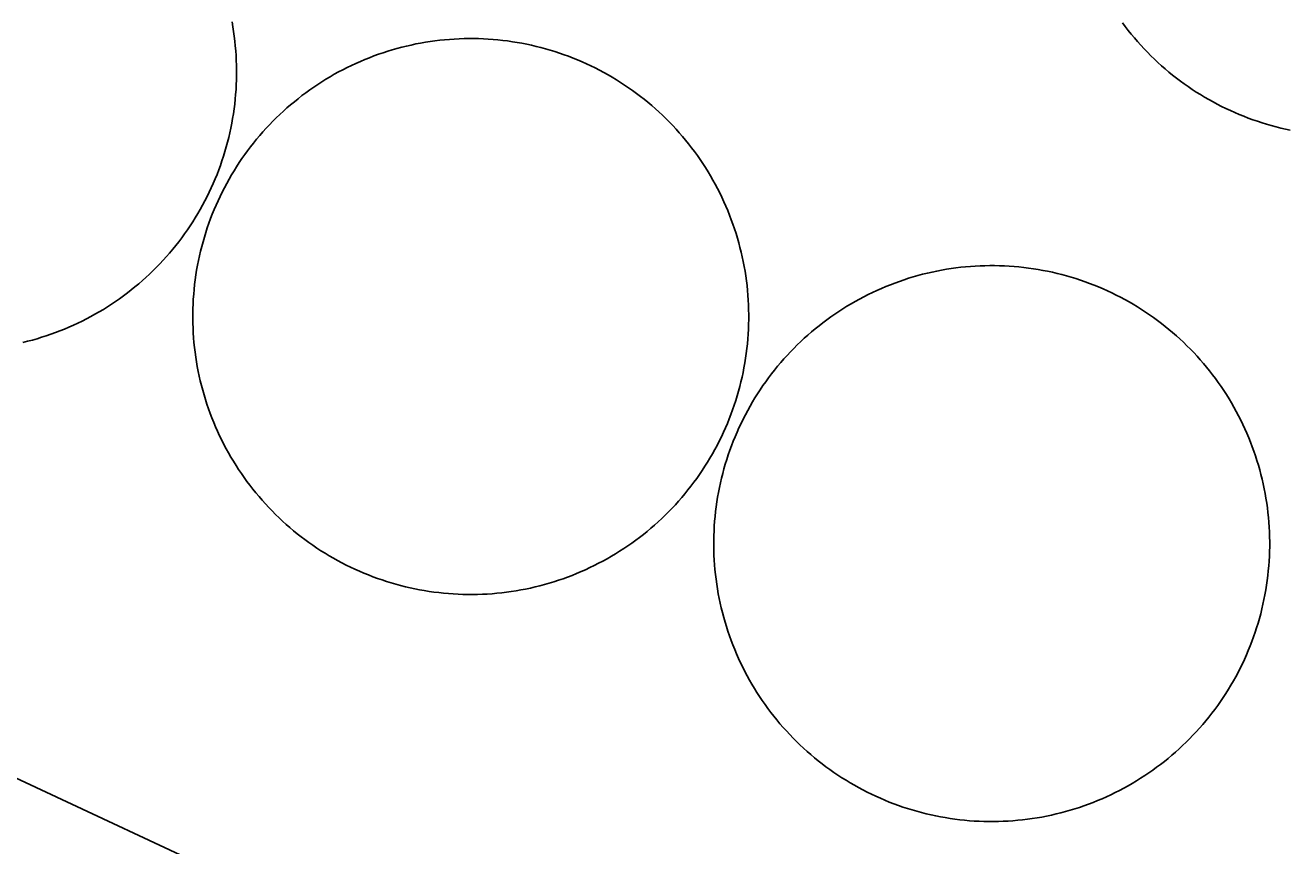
# Model space of a CAD drawing. Extents: x 3704301 to 3742427, y 506229 to 532009.
# Drawn here: x 3708951 to 3709032.3, y 524464.1 to 524517 of the extents above; entities that cross this region are included whole.
import ezdxf

# ---------------------------------------------------------------- set-up
doc = ezdxf.new("R2010")
doc.units = 0
doc.layers.add('V-BLDG-OTLN', color=7, linetype='Continuous')
doc.layers.add('V-SITE-STRC', color=7, linetype='Continuous')

msp = doc.modelspace()

# ---------------------------------------------------------------- linework, layer by layer
at = {"layer": 'V-BLDG-OTLN'}
msp.add_lwpolyline([(3708875.595, 524503.463), (3709203.091, 524350.356), (3709176.426, 524293.322), (3708848.93, 524446.426)], close=True, dxfattribs=at)
at = {"layer": 'V-SITE-STRC'}
for points in [[(3708964.317, 524517.262), (3708964.37, 524516.953), (3708964.417, 524516.646), (3708964.46, 524516.335), (3708964.501, 524516.025), (3708964.528, 524515.714), (3708964.556, 524515.401), (3708964.579, 524515.091), (3708964.593, 524514.778), (3708964.603, 524514.465), (3708964.609, 524514.151), (3708964.607, 524513.836), (3708964.603, 524513.527), (3708964.591, 524513.213), (3708964.575, 524512.902), (3708964.552, 524512.589), (3708964.523, 524512.277), (3708964.491, 524511.966), (3708964.452, 524511.657), (3708964.407, 524511.346), (3708964.358, 524511.038), (3708964.302, 524510.729), (3708964.243, 524510.422), (3708964.177, 524510.117), (3708964.106, 524509.81), (3708964.03, 524509.509), (3708963.948, 524509.208), (3708963.862, 524508.906), (3708963.77, 524508.607), (3708963.671, 524508.31), (3708963.569, 524508.014), (3708963.463, 524507.721), (3708963.35, 524507.428), (3708963.231, 524507.139), (3708963.108, 524506.85), (3708962.981, 524506.566), (3708962.848, 524506.283), (3708962.709, 524506), (3708962.568, 524505.724), (3708962.42, 524505.447), (3708962.269, 524505.173), (3708962.111, 524504.903), (3708961.949, 524504.634), (3708961.783, 524504.37), (3708961.613, 524504.108), (3708961.437, 524503.85), (3708961.257, 524503.594), (3708961.073, 524503.342), (3708960.884, 524503.09), (3708960.692, 524502.844), (3708960.493, 524502.603), (3708960.292, 524502.363), (3708960.087, 524502.128), (3708959.879, 524501.896), (3708959.661, 524501.667), (3708959.444, 524501.442), (3708959.223, 524501.224), (3708958.998, 524501.005), (3708958.769, 524500.792), (3708958.537, 524500.583), (3708958.3, 524500.379), (3708958.06, 524500.178), (3708957.814, 524499.981), (3708957.568, 524499.789), (3708957.319, 524499.6), (3708957.065, 524499.418), (3708956.809, 524499.238), (3708956.549, 524499.064), (3708956.286, 524498.894), (3708956.02, 524498.73), (3708955.752, 524498.57), (3708955.479, 524498.413), (3708955.205, 524498.261), (3708954.929, 524498.116), (3708954.65, 524497.974), (3708954.369, 524497.837), (3708954.085, 524497.706), (3708953.8, 524497.579), (3708953.511, 524497.456), (3708953.221, 524497.341), (3708952.928, 524497.229), (3708952.635, 524497.122), (3708952.338, 524497.022), (3708952.041, 524496.926), (3708951.742, 524496.834), (3708951.441, 524496.752), (3708951.138, 524496.668), (3708950.835, 524496.594)], [(3709032.558, 524510.285), (3709032.251, 524510.35), (3709031.948, 524510.422), (3709031.645, 524510.496), (3709031.341, 524510.58), (3709031.04, 524510.666), (3709030.741, 524510.758), (3709030.444, 524510.856), (3709030.15, 524510.957), (3709029.855, 524511.065), (3709029.564, 524511.178), (3709029.273, 524511.294), (3709028.986, 524511.417), (3709028.7, 524511.546), (3709028.417, 524511.679), (3709028.138, 524511.817), (3709027.858, 524511.96), (3709027.581, 524512.105), (3709027.309, 524512.259), (3709027.037, 524512.415), (3709026.77, 524512.576), (3709026.504, 524512.742), (3709026.242, 524512.914), (3709025.984, 524513.091), (3709025.728, 524513.269), (3709025.474, 524513.453), (3709025.226, 524513.643), (3709024.978, 524513.836), (3709024.739, 524514.033), (3709024.497, 524514.235), (3709024.262, 524514.44), (3709024.03, 524514.649), (3709023.801, 524514.864), (3709023.575, 524515.081), (3709023.356, 524515.302), (3709023.139, 524515.528), (3709022.926, 524515.757), (3709022.717, 524515.99), (3709022.513, 524516.228), (3709022.312, 524516.468), (3709022.115, 524516.711), (3709021.923, 524516.957), (3709021.734, 524517.205)], [(3708970.645, 524513.73), (3708970.915, 524513.885), (3708971.19, 524514.035), (3708971.466, 524514.182), (3708971.745, 524514.323), (3708972.027, 524514.461), (3708972.31, 524514.592), (3708972.597, 524514.719), (3708972.885, 524514.84), (3708973.176, 524514.956), (3708973.467, 524515.069), (3708973.762, 524515.175), (3708974.057, 524515.276), (3708974.356, 524515.372), (3708974.655, 524515.462), (3708974.956, 524515.548), (3708975.259, 524515.628), (3708975.564, 524515.704), (3708975.867, 524515.773), (3708976.172, 524515.839), (3708976.48, 524515.898), (3708976.789, 524515.952), (3708977.098, 524515.999), (3708977.407, 524516.042), (3708977.719, 524516.081), (3708978.03, 524516.111), (3708978.341, 524516.138), (3708978.653, 524516.16), (3708978.966, 524516.175), (3708979.279, 524516.185), (3708979.591, 524516.191), (3708979.904, 524516.191), (3708980.217, 524516.185), (3708980.531, 524516.173), (3708980.84, 524516.156), (3708981.153, 524516.132), (3708981.467, 524516.105), (3708981.778, 524516.072), (3708982.087, 524516.034), (3708982.396, 524515.988), (3708982.706, 524515.939), (3708983.015, 524515.884), (3708983.322, 524515.825), (3708983.627, 524515.759), (3708983.932, 524515.687), (3708984.235, 524515.612), (3708984.536, 524515.53), (3708984.836, 524515.444), (3708985.135, 524515.352), (3708985.436, 524515.253), (3708985.73, 524515.151), (3708986.023, 524515.044), (3708986.316, 524514.932), (3708986.605, 524514.813), (3708986.894, 524514.69), (3708987.178, 524514.563), (3708987.463, 524514.43), (3708987.744, 524514.293), (3708988.022, 524514.149), (3708988.295, 524514.002), (3708988.571, 524513.85), (3708988.841, 524513.695), (3708989.11, 524513.533), (3708989.374, 524513.365), (3708989.636, 524513.195), (3708989.896, 524513.019), (3708990.152, 524512.839), (3708990.404, 524512.654), (3708990.654, 524512.464), (3708990.9, 524512.273), (3708991.143, 524512.079), (3708991.381, 524511.874), (3708991.618, 524511.669), (3708991.85, 524511.458), (3708992.077, 524511.245), (3708992.303, 524511.028), (3708992.524, 524510.807), (3708992.739, 524510.58), (3708992.954, 524510.352), (3708993.163, 524510.119), (3708993.367, 524509.881), (3708993.568, 524509.642), (3708993.765, 524509.398), (3708993.955, 524509.152), (3708994.144, 524508.902), (3708994.328, 524508.646), (3708994.506, 524508.392), (3708994.68, 524508.132), (3708994.85, 524507.868), (3708995.016, 524507.606), (3708995.176, 524507.338), (3708995.332, 524507.063), (3708995.485, 524506.791), (3708995.631, 524506.514), (3708995.772, 524506.232), (3708995.909, 524505.953), (3708996.04, 524505.669), (3708996.167, 524505.384), (3708996.29, 524505.095), (3708996.405, 524504.804), (3708996.517, 524504.511)], [(3708961.787, 524498.146), (3708961.787, 524498.458), (3708961.793, 524498.771), (3708961.806, 524499.084), (3708961.822, 524499.396), (3708961.845, 524499.709), (3708961.873, 524500.02), (3708961.904, 524500.331), (3708961.945, 524500.641), (3708961.988, 524500.95), (3708962.037, 524501.259), (3708962.092, 524501.568), (3708962.154, 524501.874), (3708962.219, 524502.181), (3708962.289, 524502.486), (3708962.367, 524502.789), (3708962.447, 524503.09), (3708962.535, 524503.391), (3708962.627, 524503.69), (3708962.723, 524503.987), (3708962.826, 524504.282), (3708962.934, 524504.577), (3708963.047, 524504.868), (3708963.164, 524505.161), (3708963.286, 524505.445), (3708963.415, 524505.732), (3708963.549, 524506.015), (3708963.686, 524506.295), (3708963.827, 524506.574), (3708963.975, 524506.85), (3708964.128, 524507.123), (3708964.284, 524507.397), (3708964.446, 524507.661), (3708964.614, 524507.928), (3708964.784, 524508.19), (3708964.96, 524508.448), (3708965.14, 524508.704), (3708965.324, 524508.956), (3708965.515, 524509.205), (3708965.705, 524509.451), (3708965.9, 524509.695), (3708966.104, 524509.935), (3708966.309, 524510.168), (3708966.52, 524510.402), (3708966.733, 524510.631), (3708966.952, 524510.856), (3708967.174, 524511.075), (3708967.399, 524511.292), (3708967.628, 524511.505), (3708967.86, 524511.714), (3708968.097, 524511.919), (3708968.337, 524512.12), (3708968.581, 524512.314), (3708968.828, 524512.509), (3708969.078, 524512.695), (3708969.332, 524512.88), (3708969.588, 524513.058), (3708969.848, 524513.232), (3708970.11, 524513.402), (3708970.377, 524513.57), (3708970.645, 524513.73)], [(3708996.517, 524504.511), (3708996.624, 524504.219), (3708996.724, 524503.922), (3708996.82, 524503.625), (3708996.911, 524503.326), (3708996.997, 524503.025), (3708997.076, 524502.722), (3708997.152, 524502.418), (3708997.222, 524502.113), (3708997.287, 524501.808), (3708997.345, 524501.501), (3708997.4, 524501.192), (3708997.447, 524500.882), (3708997.49, 524500.573), (3708997.529, 524500.262), (3708997.56, 524499.951), (3708997.586, 524499.639), (3708997.609, 524499.328), (3708997.623, 524499.015), (3708997.633, 524498.703), (3708997.64, 524498.392), (3708997.638, 524498.077), (3708997.629, 524497.765), (3708997.621, 524497.452), (3708997.605, 524497.139), (3708997.582, 524496.827), (3708997.554, 524496.516), (3708997.521, 524496.205), (3708997.48, 524495.893), (3708997.437, 524495.584), (3708997.388, 524495.275), (3708997.33, 524494.968), (3708997.271, 524494.661), (3708997.207, 524494.355), (3708997.136, 524494.05), (3708997.06, 524493.747), (3708996.978, 524493.444), (3708996.892, 524493.145), (3708996.8, 524492.846), (3708996.702, 524492.547), (3708996.599, 524492.252), (3708996.493, 524491.959), (3708996.38, 524491.666), (3708996.261, 524491.378), (3708996.14, 524491.089), (3708996.011, 524490.804), (3708995.878, 524490.52), (3708995.741, 524490.239), (3708995.598, 524489.96), (3708995.45, 524489.686), (3708995.299, 524489.412), (3708995.141, 524489.141), (3708994.979, 524488.873), (3708994.813, 524488.611), (3708994.641, 524488.347), (3708994.467, 524488.086), (3708994.287, 524487.83), (3708994.103, 524487.579), (3708993.914, 524487.329), (3708993.72, 524487.083), (3708993.523, 524486.839), (3708993.322, 524486.602), (3708993.116, 524486.366), (3708992.907, 524486.133), (3708992.692, 524485.905), (3708992.475, 524485.68), (3708992.253, 524485.459), (3708992.028, 524485.242), (3708991.799, 524485.029), (3708991.565, 524484.82), (3708991.33, 524484.615), (3708991.088, 524484.414), (3708990.844, 524484.22), (3708990.599, 524484.027), (3708990.349, 524483.839), (3708990.095, 524483.657), (3708989.839, 524483.476), (3708989.581, 524483.302), (3708989.314, 524483.132), (3708989.05, 524482.966), (3708988.782, 524482.807), (3708988.51, 524482.651), (3708988.235, 524482.5), (3708987.959, 524482.354), (3708987.68, 524482.211), (3708987.4, 524482.076), (3708987.115, 524481.942), (3708986.828, 524481.818), (3708986.541, 524481.695), (3708986.251, 524481.578), (3708985.958, 524481.467), (3708985.665, 524481.361), (3708985.368, 524481.258), (3708985.071, 524481.162), (3708984.77, 524481.072), (3708984.471, 524480.986), (3708984.168, 524480.906), (3708983.865, 524480.83), (3708983.56, 524480.761), (3708983.252, 524480.697), (3708982.945, 524480.638)], [(3709004.24, 524499.088), (3709004.513, 524499.244), (3709004.785, 524499.396), (3709005.062, 524499.541), (3709005.342, 524499.684), (3709005.621, 524499.819), (3709005.907, 524499.953), (3709006.192, 524500.078), (3709006.481, 524500.2), (3709006.772, 524500.317), (3709007.064, 524500.428), (3709007.357, 524500.534), (3709007.654, 524500.637), (3709007.951, 524500.733), (3709008.25, 524500.823), (3709008.551, 524500.909), (3709008.854, 524500.989), (3709009.158, 524501.065), (3709009.463, 524501.132), (3709009.77, 524501.198), (3709010.077, 524501.257), (3709010.384, 524501.31), (3709010.694, 524501.36), (3709011.003, 524501.401), (3709011.314, 524501.439), (3709011.625, 524501.472), (3709011.937, 524501.499), (3709012.25, 524501.519), (3709012.561, 524501.536), (3709012.875, 524501.546), (3709013.188, 524501.552), (3709013.499, 524501.552), (3709013.813, 524501.544), (3709014.126, 524501.534), (3709014.437, 524501.515), (3709014.751, 524501.493), (3709015.062, 524501.466), (3709015.375, 524501.433), (3709015.682, 524501.394), (3709015.994, 524501.349), (3709016.303, 524501.3), (3709016.61, 524501.245), (3709016.917, 524501.186), (3709017.221, 524501.12), (3709017.528, 524501.048), (3709017.831, 524500.973), (3709018.134, 524500.891), (3709018.433, 524500.803), (3709018.732, 524500.71), (3709019.031, 524500.614), (3709019.326, 524500.512), (3709019.619, 524500.403), (3709019.912, 524500.291), (3709020.2, 524500.174), (3709020.489, 524500.051), (3709020.774, 524499.924), (3709021.058, 524499.793), (3709021.339, 524499.654), (3709021.618, 524499.51), (3709021.894, 524499.363), (3709022.166, 524499.211), (3709022.437, 524499.054), (3709022.705, 524498.892), (3709022.969, 524498.726), (3709023.231, 524498.556), (3709023.492, 524498.38), (3709023.748, 524498.2), (3709023.999, 524498.015), (3709024.249, 524497.827), (3709024.495, 524497.634), (3709024.739, 524497.438), (3709024.978, 524497.235), (3709025.216, 524497.028), (3709025.445, 524496.819), (3709025.675, 524496.606), (3709025.898, 524496.387), (3709026.119, 524496.166), (3709026.336, 524495.941), (3709026.549, 524495.711), (3709026.758, 524495.478), (3709026.963, 524495.242), (3709027.164, 524495.003), (3709027.36, 524494.759), (3709027.553, 524494.511), (3709027.739, 524494.261), (3709027.923, 524494.005), (3709028.102, 524493.751), (3709028.278, 524493.491), (3709028.448, 524493.229), (3709028.612, 524492.961), (3709028.773, 524492.692), (3709028.929, 524492.424), (3709029.08, 524492.15), (3709029.226, 524491.873), (3709029.367, 524491.595), (3709029.504, 524491.312), (3709029.636, 524491.029), (3709029.762, 524490.743), (3709029.883, 524490.454), (3709030, 524490.165), (3709030.113, 524489.872)], [(3708995.383, 524483.505), (3708995.383, 524483.818), (3708995.389, 524484.132), (3708995.401, 524484.443), (3708995.418, 524484.756), (3708995.44, 524485.068), (3708995.469, 524485.379), (3708995.501, 524485.69), (3708995.54, 524486.002), (3708995.585, 524486.311), (3708995.635, 524486.62), (3708995.69, 524486.927), (3708995.749, 524487.235), (3708995.815, 524487.54), (3708995.887, 524487.845), (3708995.962, 524488.148), (3708996.044, 524488.451), (3708996.13, 524488.75), (3708996.222, 524489.049), (3708996.321, 524489.348), (3708996.423, 524489.643), (3708996.53, 524489.936), (3708996.642, 524490.229), (3708996.761, 524490.515), (3708996.886, 524490.806), (3708997.011, 524491.091), (3708997.144, 524491.376), (3708997.281, 524491.656), (3708997.425, 524491.935), (3708997.572, 524492.209), (3708997.724, 524492.484), (3708997.881, 524492.756), (3708998.043, 524493.024), (3708998.209, 524493.286), (3708998.379, 524493.549), (3708998.553, 524493.809), (3708998.735, 524494.065), (3708998.92, 524494.317), (3708999.108, 524494.566), (3708999.298, 524494.81), (3708999.499, 524495.056), (3708999.7, 524495.293), (3708999.907, 524495.529), (3709000.116, 524495.762), (3709000.329, 524495.99), (3709000.548, 524496.215), (3709000.769, 524496.436), (3709000.994, 524496.653), (3709001.224, 524496.866), (3709001.457, 524497.075), (3709001.693, 524497.28), (3709001.934, 524497.481), (3709002.176, 524497.673), (3709002.424, 524497.868), (3709002.674, 524498.056), (3709002.928, 524498.238), (3709003.184, 524498.419), (3709003.444, 524498.593), (3709003.706, 524498.763), (3709003.972, 524498.929), (3709004.24, 524499.088)], [(3708982.945, 524480.638), (3708982.638, 524480.585), (3708982.329, 524480.536), (3708982.017, 524480.493), (3708981.708, 524480.456), (3708981.397, 524480.423), (3708981.086, 524480.396), (3708980.772, 524480.376), (3708980.461, 524480.359), (3708980.148, 524480.347), (3708979.834, 524480.345), (3708979.521, 524480.345), (3708979.21, 524480.351), (3708978.896, 524480.361), (3708978.583, 524480.38), (3708978.272, 524480.402), (3708977.96, 524480.429), (3708977.649, 524480.464), (3708977.338, 524480.501), (3708977.029, 524480.546), (3708976.719, 524480.595), (3708976.412, 524480.65), (3708976.105, 524480.71), (3708975.8, 524480.775), (3708975.495, 524480.847), (3708975.191, 524480.923), (3708974.888, 524481.007), (3708974.587, 524481.093), (3708974.288, 524481.185), (3708973.991, 524481.281), (3708973.696, 524481.383), (3708973.402, 524481.49), (3708973.111, 524481.605), (3708972.818, 524481.719), (3708972.533, 524481.844), (3708972.246, 524481.971), (3708971.964, 524482.104), (3708971.683, 524482.242), (3708971.405, 524482.385), (3708971.128, 524482.532), (3708970.856, 524482.684), (3708970.586, 524482.842), (3708970.317, 524483.001), (3708970.051, 524483.169), (3708969.789, 524483.339), (3708969.531, 524483.515), (3708969.275, 524483.696), (3708969.021, 524483.88), (3708968.773, 524484.068), (3708968.527, 524484.261), (3708968.284, 524484.459), (3708968.044, 524484.66), (3708967.808, 524484.867), (3708967.577, 524485.076), (3708967.348, 524485.289), (3708967.122, 524485.506), (3708966.903, 524485.729), (3708966.686, 524485.957), (3708966.473, 524486.184), (3708966.264, 524486.417), (3708966.059, 524486.653), (3708965.859, 524486.893), (3708965.664, 524487.136), (3708965.47, 524487.384), (3708965.281, 524487.634), (3708965.099, 524487.888), (3708964.919, 524488.144), (3708964.745, 524488.404), (3708964.575, 524488.666), (3708964.409, 524488.932), (3708964.249, 524489.201), (3708964.093, 524489.471), (3708963.942, 524489.745), (3708963.796, 524490.022), (3708963.655, 524490.3), (3708963.518, 524490.583), (3708963.387, 524490.866), (3708963.26, 524491.152), (3708963.137, 524491.439), (3708963.02, 524491.73), (3708962.91, 524492.023), (3708962.803, 524492.318), (3708962.703, 524492.613), (3708962.607, 524492.91), (3708962.514, 524493.211), (3708962.428, 524493.512), (3708962.348, 524493.813), (3708962.273, 524494.116), (3708962.205, 524494.421), (3708962.14, 524494.728), (3708962.08, 524495.035), (3708962.027, 524495.343), (3708961.978, 524495.652), (3708961.937, 524495.961), (3708961.898, 524496.274), (3708961.865, 524496.584), (3708961.839, 524496.895), (3708961.818, 524497.208), (3708961.802, 524497.52), (3708961.791, 524497.833), (3708961.787, 524498.146)], [(3709030.113, 524489.872), (3709030.219, 524489.577), (3709030.32, 524489.283), (3709030.416, 524488.986), (3709030.508, 524488.685), (3709030.592, 524488.383), (3709030.674, 524488.082), (3709030.748, 524487.779), (3709030.817, 524487.474), (3709030.883, 524487.167), (3709030.942, 524486.86), (3709030.995, 524486.553), (3709031.045, 524486.243), (3709031.088, 524485.934), (3709031.124, 524485.623), (3709031.157, 524485.311), (3709031.184, 524485.002), (3709031.204, 524484.687), (3709031.221, 524484.376), (3709031.231, 524484.062), (3709031.235, 524483.747), (3709031.235, 524483.438), (3709031.229, 524483.124), (3709031.217, 524482.811), (3709031.2, 524482.5), (3709031.18, 524482.186), (3709031.147, 524481.875), (3709031.116, 524481.564), (3709031.077, 524481.254), (3709031.034, 524480.943), (3709030.983, 524480.636), (3709030.93, 524480.327), (3709030.868, 524480.019), (3709030.803, 524479.714), (3709030.733, 524479.409), (3709030.655, 524479.106), (3709030.573, 524478.805), (3709030.487, 524478.504), (3709030.395, 524478.205), (3709030.297, 524477.908), (3709030.193, 524477.613), (3709030.088, 524477.318), (3709029.975, 524477.027), (3709029.857, 524476.736), (3709029.734, 524476.45), (3709029.607, 524476.163), (3709029.474, 524475.88), (3709029.336, 524475.6), (3709029.193, 524475.321), (3709029.046, 524475.045), (3709028.894, 524474.77), (3709028.736, 524474.5), (3709028.575, 524474.234), (3709028.409, 524473.966), (3709028.239, 524473.705), (3709028.063, 524473.447), (3709027.882, 524473.193), (3709027.698, 524472.939), (3709027.512, 524472.69), (3709027.317, 524472.444), (3709027.119, 524472.2), (3709026.918, 524471.961), (3709026.711, 524471.725), (3709026.502, 524471.494), (3709026.289, 524471.264), (3709026.07, 524471.041), (3709025.849, 524470.82), (3709025.623, 524470.603), (3709025.392, 524470.39), (3709025.161, 524470.181), (3709024.925, 524469.976), (3709024.685, 524469.775), (3709024.442, 524469.579), (3709024.194, 524469.386), (3709023.944, 524469.2), (3709023.69, 524469.016), (3709023.434, 524468.839), (3709023.174, 524468.663), (3709022.912, 524468.493), (3709022.646, 524468.327), (3709022.377, 524468.166), (3709022.105, 524468.01), (3709021.833, 524467.86), (3709021.556, 524467.713), (3709021.276, 524467.572), (3709020.995, 524467.434), (3709020.71, 524467.303), (3709020.426, 524467.176), (3709020.137, 524467.056), (3709019.848, 524466.939), (3709019.555, 524466.826), (3709019.26, 524466.722), (3709018.963, 524466.619), (3709018.666, 524466.523), (3709018.367, 524466.433), (3709018.066, 524466.347), (3709017.763, 524466.267), (3709017.462, 524466.191), (3709017.155, 524466.122), (3709016.848, 524466.056), (3709016.541, 524465.997)], [(3709016.541, 524465.997), (3709016.233, 524465.944), (3709015.924, 524465.896), (3709015.615, 524465.853), (3709015.304, 524465.814), (3709014.992, 524465.784), (3709014.681, 524465.757), (3709014.368, 524465.735), (3709014.056, 524465.72), (3709013.743, 524465.71), (3709013.43, 524465.704), (3709013.118, 524465.704), (3709012.805, 524465.71), (3709012.492, 524465.722), (3709012.18, 524465.739), (3709011.867, 524465.761), (3709011.558, 524465.79), (3709011.244, 524465.823), (3709010.935, 524465.862), (3709010.624, 524465.907), (3709010.317, 524465.956), (3709010.007, 524466.011), (3709009.7, 524466.07), (3709009.395, 524466.136), (3709009.09, 524466.208), (3709008.787, 524466.283), (3709008.484, 524466.365), (3709008.185, 524466.453), (3709007.886, 524466.544), (3709007.587, 524466.642), (3709007.294, 524466.744), (3709006.999, 524466.851), (3709006.706, 524466.963), (3709006.417, 524467.082), (3709006.131, 524467.205), (3709005.844, 524467.332), (3709005.559, 524467.467), (3709005.279, 524467.602), (3709005, 524467.746), (3709004.724, 524467.893), (3709004.451, 524468.045), (3709004.181, 524468.2), (3709003.913, 524468.362), (3709003.648, 524468.53), (3709003.384, 524468.7), (3709003.126, 524468.876), (3709002.87, 524469.056), (3709002.618, 524469.241), (3709002.368, 524469.429), (3709002.123, 524469.622), (3709001.879, 524469.818), (3709001.639, 524470.021), (3709001.404, 524470.226), (3709001.172, 524470.437), (3709000.943, 524470.65), (3709000.72, 524470.867), (3709000.499, 524471.088), (3709000.282, 524471.315), (3709000.069, 524471.543), (3708999.86, 524471.776), (3708999.655, 524472.014), (3708999.454, 524472.253), (3708999.258, 524472.497), (3708999.065, 524472.743), (3708998.879, 524472.993), (3708998.694, 524473.247), (3708998.516, 524473.503), (3708998.342, 524473.763), (3708998.172, 524474.025), (3708998.006, 524474.291), (3708997.844, 524474.559), (3708997.689, 524474.83), (3708997.537, 524475.104), (3708997.394, 524475.381), (3708997.25, 524475.661), (3708997.113, 524475.942), (3708996.982, 524476.227), (3708996.853, 524476.511), (3708996.734, 524476.798), (3708996.618, 524477.091), (3708996.505, 524477.382), (3708996.399, 524477.677), (3708996.298, 524477.973), (3708996.202, 524478.27), (3708996.112, 524478.569), (3708996.026, 524478.87), (3708995.944, 524479.174), (3708995.872, 524479.477), (3708995.8, 524479.784), (3708995.735, 524480.087), (3708995.676, 524480.394), (3708995.622, 524480.703), (3708995.575, 524481.013), (3708995.532, 524481.322), (3708995.493, 524481.633), (3708995.463, 524481.945), (3708995.436, 524482.256), (3708995.413, 524482.567), (3708995.397, 524482.88), (3708995.387, 524483.192), (3708995.383, 524483.505)]]:
    msp.add_lwpolyline(points, dxfattribs=at)

doc.saveas('drawing.dxf')
